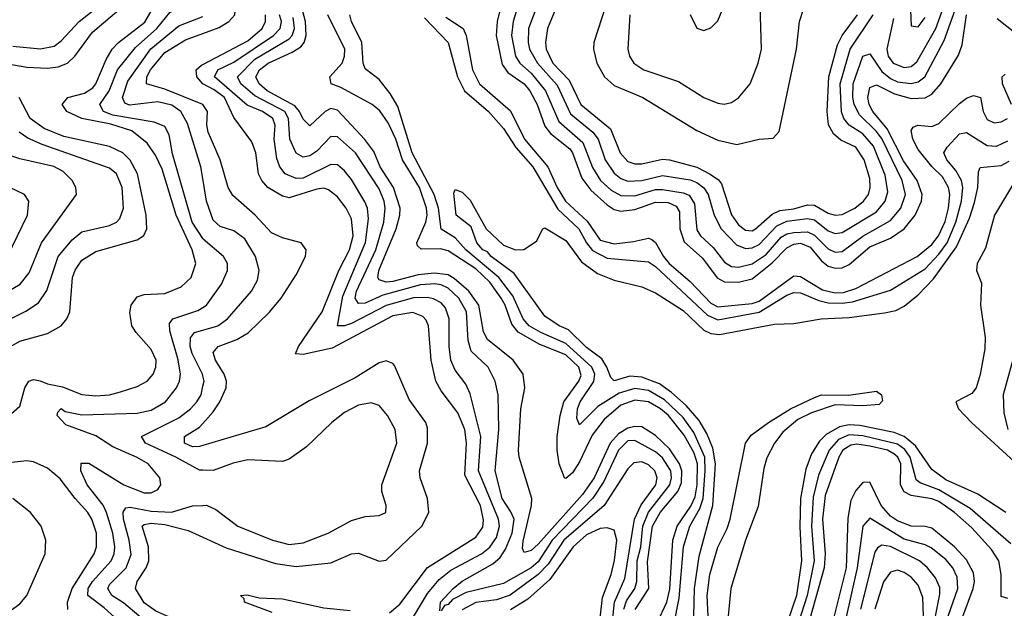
# Model space of a CAD drawing. Header units: inches. Extents: x 884549 to 1028252, y 526810 to 653624.
# Tile 742 of 1056: x 999470 to 1002319, y 587332 to 589036. Entities that reach past the tile are written whole.
import ezdxf

# ---------------------------------------------------------------- set-up
doc = ezdxf.new("R2010")
doc.units = ezdxf.units.IN
doc.header["$MEASUREMENT"] = 0
doc.layers.add('A9598', color=7, linetype='Continuous')
doc.layers.add('B0508', color=7, linetype='Continuous')

msp = doc.modelspace()

# ---------------------------------------------------------------- linework, layer by layer
at = {"layer": 'A9598', "color": 5}
for points, elevation in [([(1000000, 588402.6), (999969, 588450), (999912.5, 588647.5), (999902.8, 588702.8), (999890, 588726.8), (999859.3, 588739.3), (999738.9, 588758.9), (999712.6, 588770), (999701.8, 588790), (999728.3, 588830), (999752.9, 588890), (999805, 588955), (999866.7, 589010), (999904, 589056), (999971.9, 589088.1), (999992.8, 589107.2), (999998.7, 589121.3), (1000000, 589136.6)], 2060), ([(999413.1, 587866.9), (999470, 587917.2), (999484.3, 587970), (999495.9, 587990), (999510, 587994.9), (999529.2, 587990.8), (999550, 587981.9), (999593.6, 587973.5), (999650, 587950.8), (999690, 587947), (999730, 587950.1), (999761.4, 587958.6), (999810, 587973.8), (999838.7, 587990), (999856.1, 588010), (999864.1, 588030), (999864.6, 588050), (999850, 588081), (999806.5, 588130), (999794.6, 588150), (999788.5, 588188.5), (999792.7, 588210), (999810, 588233.7), (999830, 588240.1), (999890, 588243.3), (999937.3, 588262.7), (999965.9, 588290), (999979.5, 588330), (999969.1, 588370), (999922.3, 588470), (999882.6, 588602.6), (999863.1, 588643.1), (999838.3, 588678.3), (999794.3, 588714.3), (999733.3, 588733.3), (999649.9, 588750), (999606.2, 588770), (999592.9, 588790), (999609.1, 588810), (999657.2, 588822.8), (999681.3, 588838.7), (999690.4, 588850), (999720.1, 588919.9), (999737.7, 588950), (999755.9, 588970), (999831.8, 589028.2), (999867.6, 589090)], 2080), ([(999450, 588958.5), (999530, 588951.5), (999570, 588959.4), (999590, 588974.6), (999642.2, 589030), (999718.2, 589090)], 2140), ([(999390, 588915.2), (999490, 588897.8), (999550, 588895.2), (999581.3, 588898.7), (999608.2, 588910), (999629.6, 588930.4), (999680.2, 588999.8), (999763.1, 589070)], 2120), ([(1000000, 588576.2), (999994.4, 588610), (999955.6, 588735.6), (999936.6, 588770), (999910, 588788), (999870, 588797.7), (999787.8, 588787.8), (999773.7, 588793.7), (999767.5, 588810), (999782.5, 588857.5), (999849.1, 588950.9), (999930, 589017.8), (1000000, 589044.9)], 2040), ([(1000000.1, 588790), (999890, 588834.8), (999836.7, 588850), (999838, 588870), (999848.5, 588890), (999890, 588940.2), (999950, 588977), (1000000, 588995.5)], 2020), ([(999999.9, 588849.9), (999982, 588870), (999981, 588890), (999996, 588904), (1000000, 588906.1)], 1980), ([(999410, 588072), (999470, 588105.5), (999550, 588127.9), (999589.8, 588150), (999605.9, 588170), (999614.7, 588190), (999622.7, 588290), (999630, 588310.8), (999650, 588339.4), (999690, 588364.4), (999810, 588398.6), (999829.3, 588410.7), (999838, 588430), (999836.3, 588470), (999811, 588590), (999790, 588628.7), (999768.7, 588650), (999730, 588668.5), (999597.7, 588697.7), (999540.9, 588720.9), (999499.8, 588750), (999468.6, 588810)], 2120), ([(999380.4, 588139.6), (999487.4, 588192.6), (999523.8, 588216.2), (999548.3, 588251.7), (999581.5, 588350), (999621.5, 588398.5), (999650, 588421.9), (999730, 588440.5), (999750.2, 588449.8), (999759.5, 588460.5), (999769.9, 588490.1), (999766.1, 588550), (999750.3, 588590), (999730, 588606.4), (999534.7, 588674.7), (999493.2, 588693.2), (999468.6, 588710)], 2140), ([(999369.2, 588210.8), (999471, 588270), (999496.9, 588303.1), (999532.6, 588390), (999634.6, 588530), (999632.6, 588550), (999621.3, 588570), (999596, 588596), (999568.8, 588611.2), (999470, 588632.5), (999427.2, 588647.2)], 2160), ([(999434.9, 588350), (999492, 588470), (999496.5, 588510), (999483.5, 588530), (999357.7, 588590)], 2180), ([(999784.6, 587270), (999714.2, 587334.2), (999667.4, 587370), (999667.7, 587390), (999680.1, 587410), (999734.7, 587470), (999743.3, 587490), (999745.5, 587510), (999738.9, 587550), (999721, 587610), (999711.3, 587631.3), (999665.4, 587690), (999647.1, 587730), (999647.4, 587752.6), (999670, 587752.3), (999771.1, 587690), (999830, 587666.9), (999850, 587666.6), (999870, 587676.2), (999878.4, 587690), (999875.2, 587710), (999841.4, 587750), (999810, 587769), (999739.8, 587799.8), (999690, 587831.1), (999603.7, 587863.7), (999578, 587890), (999580.2, 587899.8), (999589.9, 587910.1), (999601.8, 587901.8), (999650, 587892), (999810, 587897), (999850, 587905.7), (999891.9, 587930), (999924.1, 587970), (999932.7, 587990), (999934.8, 588010), (999928.9, 588051.1), (999904.6, 588135.4), (999903.7, 588156.3), (999913, 588170), (999985.8, 588194.3), (1000000, 588202.6)], 2060), ([(1000000, 588005.4), (999999, 588010), (999968.7, 588070), (999963.4, 588090), (999964.6, 588115.4), (999976.1, 588130), (1000000, 588137.1)], 2040), ([(1000000, 587732.1), (999990, 587732.5), (999921.9, 587770), (999833.7, 587810), (999822, 587830), (999930, 587883.7), (999964.5, 587910), (999982.3, 587930), (999994.6, 587950), (1000000, 587975)], 2040), ([(1000000, 587803.3), (999990, 587800.3), (999970, 587799.6), (999946.5, 587810), (999946.5, 587830), (999990, 587856.2), (1000000, 587867.3)], 2020), ([(999609.4, 587329.4), (999608, 587350), (999621.4, 587390), (999685, 587490), (999692.3, 587510), (999691.7, 587550), (999678.9, 587590), (999667.3, 587610), (999629.9, 587650), (999587.1, 587707.1), (999550, 587738.1), (999510, 587756.4), (999490, 587759.4), (999410, 587750.3)], 2080), ([(999392.8, 587290), (999470, 587345.4), (999490.3, 587370), (999543.1, 587490), (999545.5, 587530), (999532.2, 587570), (999501.1, 587610), (999449.8, 587650)], 2120), ([(1000000, 587224.3), (999970, 587221.2), (999950, 587225.4), (999834.2, 587294.2), (999770, 587348.7), (999736.6, 587370), (999725.1, 587390), (999730, 587401.6), (999778.2, 587450), (999792.1, 587487.9), (999786.5, 587530), (999770.2, 587590), (999769, 587611), (999777.2, 587622.8), (999790, 587625.4), (999850, 587613.3), (999909.2, 587610.8), (999970, 587629.2), (1000000, 587630.4)], 2040), ([(1000000, 587275.2), (999990, 587275.4), (999910, 587303.6), (999863.9, 587323.9), (999830, 587347.9), (999805.3, 587390), (999809.6, 587410), (999836, 587450), (999843.1, 587470), (999842.3, 587510), (999824.6, 587570), (999830, 587574.8), (999850, 587578.6), (999890, 587575.4), (999957.8, 587557.8), (1000000, 587538.4)], 2020)]:
    msp.add_lwpolyline(points, dxfattribs=dict(at, elevation=elevation))
at = {"layer": 'B0508', "color": 5}
for points, elevation in [([(1000000, 588995.5), (1000047, 589013), (1000075.2, 589030), (1000092.3, 589050), (1000094.1, 589070), (1000073.7, 589130), (1000073.5, 589150), (1000082.5, 589190), (1000081.3, 589210), (1000061.9, 589270), (1000042.4, 589390), (1000042.8, 589410), (1000060.3, 589470), (1000065.6, 589510), (1000058.3, 589530), (1000030, 589555.2), (1000007, 589586.9), (1000000, 589607.3)], 2020), ([(1000921.7, 589110), (1000897.9, 589030), (1000893.1, 588990), (1000904.5, 588930), (1000917.1, 588910), (1000950, 588881), (1000991.2, 588830), (1001030, 588740.6), (1001099.7, 588679.8), (1001127.9, 588607.9), (1001151.2, 588570), (1001182, 588542), (1001210, 588527.3), (1001250, 588526.3), (1001310, 588543.9), (1001330, 588544.5), (1001390, 588534.9), (1001407.8, 588527.8), (1001423, 588503), (1001430, 588427.1), (1001440.4, 588410), (1001476.7, 588376.7), (1001510, 588334.2), (1001530, 588321.8), (1001550, 588319.2), (1001590, 588329.2), (1001630, 588356.6), (1001674.1, 588405.9), (1001690, 588416.2), (1001710, 588420.2), (1001750, 588421.9), (1001770, 588412.3), (1001810, 588372.2), (1001830, 588362.6), (1001850, 588365.3), (1001910, 588409.6), (1001990, 588455), (1002019.9, 588490), (1002033.2, 588530), (1002024, 588570), (1001965.5, 588690), (1001950, 588711.7), (1001900.1, 588760.1), (1001884.6, 588790), (1001880.7, 588810), (1001882.2, 588850), (1001910, 588930), (1001930, 588936.4), (1001965.4, 588885.4), (1001990, 588865.2), (1002010, 588855.5), (1002050, 588850.8), (1002070, 588855.5), (1002089.6, 588870.4), (1002145, 588975), (1002182.4, 589077.6)], 1940), ([(1000980.1, 589110), (1000942.6, 589010), (1000941.2, 588970), (1000945, 588950), (1000968.7, 588910), (1001025.7, 588845.7), (1001063.6, 588763.6), (1001128.8, 588710), (1001144.3, 588690), (1001164.2, 588630), (1001190, 588591.4), (1001210, 588576.1), (1001230, 588568.4), (1001270, 588570.5), (1001330, 588584.8), (1001410, 588572.6), (1001430, 588564.3), (1001449.4, 588549.4), (1001462.3, 588530), (1001479.3, 588470), (1001500.2, 588430), (1001544.1, 588384.1), (1001570, 588373.5), (1001590, 588375.6), (1001610, 588385.3), (1001660.8, 588439.2), (1001690, 588452.6), (1001750, 588460.5), (1001770, 588456.7), (1001810, 588424.4), (1001830, 588417.2), (1001850, 588419.5), (1001950, 588479.9), (1001974.4, 588510), (1001982.3, 588537.7), (1001974.5, 588585.5), (1001941.1, 588670), (1001910, 588705.1), (1001870, 588730.6), (1001855, 588750), (1001848.7, 588768.7), (1001844.7, 588850), (1001873, 588950), (1001940.1, 589050)], 1960), ([(1001041.6, 589118.4), (1000997.2, 589010), (1000991.8, 588970), (1000993.9, 588950), (1001013.1, 588910), (1001060.5, 588860.5), (1001094.2, 588790), (1001179.5, 588719.5), (1001207.5, 588650), (1001230, 588625.7), (1001250, 588618.5), (1001270, 588618.2), (1001330, 588631.9), (1001350, 588630.3), (1001430, 588608.5), (1001468.5, 588588.5), (1001492.3, 588572.3), (1001500.9, 588560.9), (1001530, 588470.7), (1001550, 588442.3), (1001570, 588426.5), (1001590, 588425.1), (1001599.4, 588430), (1001647.1, 588472.9), (1001670, 588483.4), (1001710, 588488.6), (1001750, 588500.1), (1001770, 588499.1), (1001810, 588476), (1001830, 588469.8), (1001850, 588471.7), (1001887.1, 588490), (1001912.1, 588510), (1001925.9, 588530), (1001931.6, 588550), (1001930, 588576), (1001913.7, 588630), (1001890, 588666.8), (1001846.7, 588686.7), (1001825, 588705), (1001810.9, 588731), (1001806.7, 588770), (1001811.3, 588870), (1001836.9, 588963.1), (1001849.8, 588990.2), (1001894.4, 589050)], 1980), ([(1001176.5, 589110), (1001131.9, 588970), (1001130.5, 588950), (1001140.6, 588910), (1001162.5, 588870), (1001190, 588845.5), (1001273.7, 588810), (1001430, 588715.4), (1001490, 588686.6), (1001545.4, 588674.6), (1001610, 588689.5), (1001650, 588692.9), (1001668.3, 588711.7), (1001717.7, 588950), (1001726.3, 589030), (1001751.3, 589108.7)], 2020), ([(1001235.2, 589050), (1001229.6, 588950), (1001234.5, 588930), (1001247.3, 588910), (1001276.2, 588890), (1001376.6, 588856.6), (1001450, 588810.8), (1001490, 588794), (1001508.8, 588791.2), (1001530, 588795.9), (1001550, 588809.2), (1001583.7, 588850), (1001607.5, 588910), (1001617, 588950), (1001612.3, 589110)], 2040), ([(1001998.8, 589038.8), (1001979.9, 588950), (1001983.7, 588930), (1001997.9, 588910), (1002030, 588897), (1002050, 588900.1), (1002066.7, 588913.3), (1002121.2, 589010), (1002155.1, 589104.9)], 1960), ([(1002045.6, 589110), (1002050, 589017.3), (1002070, 589015.2), (1002090, 589041.7)], 1980), ([(1000865.9, 589090), (1000852, 589030), (1000848.4, 588990), (1000866.3, 588906.3), (1000882.8, 588882.8), (1000930, 588850.3), (1000946.4, 588830), (1000967.9, 588790), (1000990, 588727.4), (1001006.2, 588706.2), (1001061.6, 588661.6), (1001069.9, 588649.9), (1001096.9, 588576.9), (1001122.7, 588542.7), (1001170, 588500.1), (1001190, 588486.7), (1001210, 588481.8), (1001250, 588486.8), (1001310, 588507.8), (1001346.6, 588506.6), (1001370, 588495.8), (1001379.3, 588479.3), (1001380.6, 588430), (1001392.6, 588392.6), (1001445.8, 588345.8), (1001488.8, 588288.8), (1001510, 588276.6), (1001550, 588275.8), (1001590, 588285.4), (1001648, 588332), (1001690, 588375.8), (1001710, 588386.3), (1001730, 588388.9), (1001757.1, 588377.1), (1001790, 588338.3), (1001810, 588322.7), (1001830, 588316.3), (1001850, 588317.9), (1001870, 588327.6), (1001930, 588378.8), (1001990, 588403.1), (1002029.9, 588430), (1002061.9, 588470), (1002079.6, 588510), (1002081.4, 588530), (1002067.3, 588570), (1002027.4, 588627.4), (1001980.2, 588720.2), (1001938.7, 588770), (1001928.1, 588790), (1001924.5, 588810), (1001930, 588839.4), (1001950, 588846.7), (1002001.2, 588821.2), (1002050, 588807.7), (1002090, 588809.6), (1002110, 588820.3), (1002136, 588850), (1002186.9, 588933.1), (1002197.1, 588962.9), (1002209.6, 589050)], 1920), ([(1000000, 588906.1), (1000130, 588974.8), (1000171.2, 589010), (1000181.3, 589030), (1000180.9, 589050)], 1980), ([(1000610, 587307.9), (1000650, 587375.7), (1000683.9, 587416.1), (1000717.6, 587442.4), (1000806.1, 587490), (1000830.8, 587509.2), (1000850, 587537.8), (1000858.4, 587570), (1000855.1, 587590), (1000797.4, 587730), (1000804.7, 587830), (1000773.2, 587953.2), (1000760.7, 587980.7), (1000730, 588021.6), (1000717.8, 588050), (1000712.3, 588090), (1000712.6, 588170), (1000701.9, 588201.9), (1000690, 588216.1), (1000667.9, 588227.9), (1000650, 588232.2), (1000610, 588230.7), (1000530, 588208.2), (1000430, 588156.6), (1000409.6, 588149.6), (1000389.9, 588149.9), (1000404.6, 588235.4), (1000470.7, 588390.7), (1000479.7, 588459.7), (1000476.4, 588490), (1000468.9, 588508.9), (1000430, 588572.7), (1000410, 588598.7), (1000390, 588615.2), (1000370, 588616.5), (1000290, 588577.4), (1000270, 588576.4), (1000238.6, 588590), (1000222.5, 588610), (1000213.6, 588633.6), (1000206.4, 588690), (1000209.4, 588730), (1000202.5, 588750), (1000172.3, 588770), (1000128.5, 588788.5), (1000033.9, 588870), (1000043, 588890), (1000090, 588912.6), (1000204.6, 588990), (1000223.8, 589010), (1000227.5, 589030), (1000222.2, 589050)], 1960), ([(1001250.9, 587329.1), (1001290.7, 587390), (1001286.7, 587466.7), (1001301.3, 587570), (1001323.1, 587610), (1001374.6, 587670), (1001384.7, 587695.3), (1001386, 587730), (1001379.1, 587750), (1001350, 587794), (1001310, 587832.7), (1001270, 587857.1), (1001250, 587858.5), (1001230, 587853.9), (1001202.9, 587837.1), (1001178.7, 587810), (1001132, 587710), (1001098.2, 587661.8), (1000970, 587518.1), (1000950, 587499.4), (1000930, 587493.8), (1000925.1, 587505.1), (1000926.8, 587526.8), (1000951.4, 587630), (1000951.7, 587650), (1000915.8, 587770), (1000913.5, 587790), (1000920.3, 587910), (1000931.8, 587970), (1000927.1, 588010), (1000897.7, 588050), (1000823.9, 588110), (1000812.3, 588132.3), (1000799.1, 588210), (1000769.7, 588250), (1000726.8, 588286.8), (1000710, 588296.9), (1000670, 588302.5), (1000623, 588297), (1000550, 588278.3), (1000530, 588276.2), (1000510, 588283.1), (1000506.5, 588290), (1000508.9, 588310), (1000559, 588430), (1000570.4, 588470), (1000570.8, 588490), (1000551.5, 588550), (1000513.5, 588610), (1000494.4, 588654.4), (1000469, 588689), (1000390, 588774.1), (1000370, 588778.4), (1000354, 588770), (1000310, 588728.2), (1000290, 588748.2), (1000280, 588770), (1000266.2, 588786.2), (1000186.3, 588830), (1000163.3, 588850), (1000153.7, 588870), (1000163.5, 588890), (1000188.9, 588910), (1000258.8, 588941.2), (1000283.2, 588956.8), (1000293.5, 588970), (1000298.8, 588990), (1000296.7, 589030), (1000286.5, 589070)], 1920), ([(1001314.8, 587290), (1001342.3, 587350), (1001351.7, 587388.3), (1001360.2, 587530), (1001372.4, 587570), (1001412.1, 587627.9), (1001425, 587655), (1001430.5, 587689.5), (1001431.3, 587750), (1001421.6, 587781.6), (1001393, 587833), (1001347.2, 587890), (1001324.6, 587910), (1001290, 587929.4), (1001250, 587934.6), (1001210, 587920.1), (1001161.6, 587878.4), (1001126.7, 587833.3), (1001090, 587756.3), (1001070, 587724.5), (1001050, 587707.7), (1001046.5, 587710), (1001030.8, 587750.8), (1001025.2, 587790), (1001025.7, 587830), (1001033.9, 587890), (1001045, 587930), (1001088.4, 587990), (1001094.4, 588005.6), (1001088.1, 588030), (1001050, 588065.7), (1000975.6, 588095.6), (1000912, 588131.9), (1000894.2, 588154.2), (1000874.5, 588210), (1000863.1, 588230), (1000830, 588276.4), (1000790, 588314.4), (1000710, 588367), (1000687.7, 588372.3), (1000631.5, 588371.5), (1000621.2, 588381.2), (1000619.1, 588390), (1000645.2, 588450), (1000649, 588470), (1000646.7, 588490), (1000626.5, 588550), (1000577.6, 588630), (1000558.4, 588690), (1000536.7, 588736.7), (1000512.3, 588772.3), (1000490.1, 588790.1), (1000399.7, 588839.7), (1000371.5, 588850), (1000367.2, 588870), (1000403, 588910), (1000410.2, 588930), (1000410.7, 588950), (1000361.9, 589050)], 1880), ([(1001348.4, 587210), (1001378.5, 587361.5), (1001391.4, 587510), (1001409.4, 587570), (1001438.5, 587621.5), (1001447.6, 587650), (1001454, 587730), (1001452.5, 587770), (1001420.8, 587840.8), (1001390, 587884.6), (1001335.9, 587935.9), (1001290, 587962.2), (1001250, 587968.9), (1001204.6, 587955.4), (1001143.4, 587916.5), (1001090, 587862.9), (1001082.3, 587882.3), (1001084.6, 587910), (1001091.6, 587930), (1001131.2, 587988.8), (1001134.7, 588010), (1001126, 588030), (1001050, 588098.6), (1000978.3, 588130), (1000944.1, 588150), (1000926.6, 588170), (1000896.6, 588236.6), (1000856.4, 588290), (1000761.4, 588370), (1000730, 588404.3), (1000689.7, 588429.7), (1000682.1, 588490), (1000669.6, 588530), (1000606, 588650), (1000564.2, 588784.2), (1000541.8, 588821.8), (1000510, 588862.6), (1000470, 588893.5), (1000463.8, 588910), (1000460.4, 588970), (1000430.5, 589030), (1000425.5, 589050)], 1860), ([(1000703.3, 589043.3), (1000752.9, 589010), (1000761.8, 588990), (1000780.2, 588890), (1000801, 588850), (1000890, 588772.3), (1000930.4, 588690), (1000998.6, 588610), (1001025.6, 588550), (1001049.5, 588510), (1001112.4, 588452.4), (1001150, 588398.1), (1001190, 588387.5), (1001246.6, 588393.4), (1001290, 588403.6), (1001299.2, 588399.2), (1001310, 588391.1), (1001333, 588350), (1001349.9, 588329.9), (1001410, 588278.2), (1001470, 588215.4), (1001490, 588205), (1001590, 588214.5), (1001610, 588221), (1001710, 588294.6), (1001730, 588292.4), (1001793.7, 588253.7), (1001830, 588245.2), (1001853.8, 588246.2), (1001890, 588258), (1002066.9, 588350), (1002110, 588385.2), (1002129.2, 588410), (1002148.2, 588451.8), (1002158.3, 588490), (1002161.7, 588530), (1002158.2, 588550), (1002140.5, 588580.5), (1002110, 588610.4), (1002070, 588660.4), (1002054.3, 588690), (1002050, 588715.2), (1002055.9, 588724.1), (1002068.7, 588730), (1002110, 588726.7), (1002130, 588735), (1002190, 588792.7), (1002210, 588808.9), (1002230, 588816.5), (1002250.1, 588810), (1002258.2, 588770), (1002270, 588747), (1002290, 588736.9), (1002310, 588739.7), (1002329.1, 588750)], 1880), ([(1001410.3, 589050.3), (1001430, 589010.6), (1001450, 589004.4), (1001470, 589012.2), (1001490, 589032.2), (1001505.5, 589070)], 2060), ([(1000685.5, 587325.5), (1000688.1, 587350), (1000724.1, 587390), (1000750, 587411.4), (1000838.9, 587461.1), (1000860.1, 587479.9), (1000876.2, 587503.8), (1000895.3, 587550), (1000900.6, 587590), (1000891.7, 587611.7), (1000866, 587650), (1000845.8, 587730), (1000856.5, 587850), (1000854.7, 587950), (1000845.8, 587990), (1000826, 588030), (1000776, 588076), (1000767.3, 588107.3), (1000763, 588190), (1000741, 588230), (1000710, 588259.1), (1000690, 588268.7), (1000671.4, 588271.4), (1000630, 588268.5), (1000521.2, 588238.8), (1000470, 588215.5), (1000450, 588214.2), (1000440.9, 588230), (1000444.8, 588250), (1000500.3, 588370), (1000524.1, 588450), (1000528, 588490), (1000524.8, 588510), (1000510, 588546.1), (1000441.6, 588650), (1000390, 588696.7), (1000370, 588697.8), (1000330, 588655.2), (1000310, 588641.3), (1000290, 588638), (1000270, 588649.5), (1000252, 588690), (1000247.9, 588750), (1000236.7, 588770), (1000150, 588815), (1000109.7, 588850), (1000100.6, 588870), (1000150, 588921), (1000250, 588980.2), (1000258.5, 588990), (1000265.2, 589010), (1000261.7, 589041.7)], 1940), ([(1000640.9, 589040.9), (1000709.6, 588969.6), (1000736.5, 588870), (1000757.4, 588830), (1000826.7, 588770), (1000870, 588720.3), (1000905.7, 588665.7), (1000954.8, 588610), (1001027.4, 588487.4), (1001088.3, 588430), (1001110, 588390), (1001127.8, 588367.8), (1001170, 588345.2), (1001290, 588334.6), (1001310, 588321.7), (1001460.4, 588180.4), (1001490, 588167.3), (1001610, 588189.3), (1001690, 588238.4), (1001710, 588246.3), (1001730, 588245.3), (1001782.6, 588222.6), (1001810, 588216.4), (1001850, 588214.9), (1001880.4, 588219.6), (1001990, 588253), (1002090, 588314.4), (1002130, 588356.9), (1002153.7, 588390), (1002179.1, 588450), (1002195.2, 588510), (1002199, 588550), (1002195.4, 588570), (1002179.4, 588599.4), (1002153.2, 588630), (1002144.6, 588650), (1002153.7, 588666.3), (1002190, 588705.5), (1002210, 588709.5), (1002270, 588671.5), (1002296.9, 588670), (1002330, 588685.2)], 1860), ([(1002298.9, 589038.9), (1002350, 588998.2)], 1920), ([(1002339.9, 588790), (1002314.2, 588850), (1002313.1, 588870), (1002321.9, 588878.1)], 1880), ([(1000540.2, 587319.8), (1000570, 587344.8), (1000650, 587450.1), (1000790, 587538.3), (1000810, 587567.5), (1000812.6, 587587.4), (1000803, 587630), (1000758.1, 587718.1), (1000763, 587810), (1000758.2, 587850), (1000738, 587898), (1000690, 587961.6), (1000674.3, 587990), (1000660.4, 588050), (1000652.8, 588150), (1000646.6, 588166.6), (1000636.9, 588176.9), (1000608, 588188), (1000550, 588178.4), (1000374.3, 588085.6), (1000290, 588066.4), (1000268.5, 588068.5), (1000276.4, 588090), (1000345.5, 588190), (1000393.5, 588310), (1000424.7, 588370), (1000435.2, 588410), (1000430, 588459.4), (1000414.4, 588490), (1000390, 588523.2), (1000363.6, 588543.6), (1000350, 588547.8), (1000330, 588545.4), (1000250, 588520.5), (1000230, 588524.8), (1000187.5, 588550), (1000170.3, 588570), (1000161.3, 588590), (1000153.5, 588650), (1000142, 588682), (1000090, 588752.3), (1000062.8, 588810), (1000032.8, 588832.8), (999999.9, 588849.9)], 1980), ([(1000000, 587867.3), (1000030, 587900.7), (1000049.3, 587930), (1000067.1, 587970), (1000068.1, 587990), (1000061.8, 588010), (1000036.5, 588050), (1000030, 588072.9), (1000044.5, 588090), (1000098, 588110), (1000130.7, 588129.3), (1000192.1, 588187.9), (1000226.3, 588230), (1000270, 588297.1), (1000296.9, 588350), (1000299, 588370), (1000284.7, 588390), (1000230, 588404.5), (1000198.9, 588418.9), (1000151.5, 588470), (1000086.5, 588526.5), (1000073.2, 588550), (1000050, 588629.9), (1000015.3, 588710), (1000011.4, 588731.4), (1000012.9, 588770), (1000000.1, 588790)], 2020), ([(1001421.1, 587310), (1001423, 587390), (1001436.3, 587483.7), (1001476.3, 587630), (1001483.3, 587750), (1001475.5, 587795.5), (1001458.3, 587838.3), (1001436.2, 587876.2), (1001398.9, 587918.9), (1001356.7, 587956.7), (1001321.5, 587981.5), (1001270, 588001.6), (1001236.1, 588003.9), (1001190, 587990.8), (1001180.2, 588000.2), (1001169.5, 588030), (1001154.2, 588054.2), (1001110, 588087.2), (1001058.2, 588138.2), (1001031.5, 588150), (1000990, 588177.6), (1000900.8, 588300.8), (1000834.7, 588350), (1000823.5, 588363.5), (1000810, 588369.7), (1000792.5, 588390), (1000776.5, 588436.5), (1000733.3, 588470), (1000726.6, 588533.4), (1000730, 588544), (1000750, 588536.5), (1000773.7, 588513.7), (1000820.3, 588430), (1000870, 588383.1), (1000904.7, 588370), (1000929.1, 588370.9), (1000965.2, 588394.8), (1000984, 588430), (1000990, 588433), (1001050, 588396.8), (1001095.3, 588335.3), (1001141.6, 588301.6), (1001190, 588282.1), (1001270, 588262.3), (1001310, 588245), (1001390, 588194.6), (1001450, 588137.3), (1001470, 588127.3), (1001495.3, 588124.7), (1001654.7, 588154.7), (1001710, 588156.3), (1001789.2, 588170), (1001870, 588174.2), (1001972.6, 588187.4), (1002005.8, 588194.2), (1002030, 588206.9), (1002070, 588239.3), (1002114.3, 588285.7), (1002181.2, 588378.8), (1002218.4, 588461.6), (1002233.1, 588506.9), (1002242.8, 588550), (1002244.3, 588595.7), (1002250, 588607.6), (1002310, 588613.9), (1002333.6, 588626.4)], 1840), ([(1000000, 588137.1), (1000043.2, 588150), (1000070.9, 588170), (1000140.7, 588250), (1000157.8, 588282.2), (1000163.2, 588310), (1000152.3, 588350), (1000121.7, 588401.7), (1000090, 588424.3), (1000050, 588437.3), (1000030, 588455.6), (1000010.8, 588510.8), (1000000, 588576.2)], 2040), ([(1002343, 588557), (1002290.8, 588470), (1002265.1, 588374.9), (1002240.9, 588330), (1002239.3, 588310), (1002253.2, 588273.1), (1002250.5, 588210), (1002263.6, 588116.4), (1002263.4, 588083.4), (1002250, 588009.4), (1002238.1, 587970), (1002225.7, 587954.3), (1002179.6, 587930), (1002187.3, 587910), (1002224.2, 587870), (1002405, 587705)], 1840), ([(1000000, 588202.6), (1000010.9, 588209.1), (1000054, 588270), (1000071.4, 588310), (1000070.9, 588330), (1000059.4, 588350), (1000001, 588401), (1000000, 588402.6)], 2060), ([(1000000, 587538.4), (1000067.3, 587507.3), (1000210, 587462.3), (1000270, 587453.9), (1000370, 587464.2), (1000430, 587490.1), (1000450, 587492), (1000510, 587468.9), (1000530, 587471.4), (1000633.5, 587570), (1000653.7, 587610), (1000649.9, 587649.9), (1000628.5, 587710), (1000627.1, 587730), (1000649.9, 587810), (1000650, 587854), (1000644.9, 587870), (1000597.1, 587937.1), (1000554.7, 588034.7), (1000550, 588041.1), (1000530, 588048.9), (1000510, 588042.8), (1000441, 587999), (1000307.7, 587932.3), (1000182.4, 587857.7), (1000000, 587803.3)], 2020), ([(1002344.6, 588055.4), (1002316.2, 587950), (1002317.6, 587897.7), (1002329.6, 587850)], 1860), ([(1000000, 587975), (1000003.3, 587990), (1000000, 588005.4)], 2040), ([(1001462.2, 587310), (1001459.4, 587370), (1001466.7, 587430), (1001490, 587509.3), (1001517, 587563), (1001525.6, 587590), (1001570.6, 587810), (1001586.9, 587833.1), (1001637.2, 587870), (1001701.1, 587910), (1001770, 587942.6), (1001790, 587950.1), (1001868.8, 587948.8), (1001950, 587961.1), (1001963.6, 587950), (1001967.2, 587932.8), (1001957.4, 587922.6), (1001910, 587918.3), (1001830, 587921.5), (1001761.8, 587898.2), (1001721.6, 587878.4), (1001678.1, 587841.9), (1001654.5, 587810), (1001632.5, 587767.5), (1001623.1, 587736.9), (1001606.6, 587626.6), (1001570.1, 587530), (1001528.1, 587390), (1001518.3, 587290)], 1820), ([(1000000, 587630.4), (1000010, 587630.9), (1000037.9, 587617.9), (1000101.2, 587570), (1000201.2, 587530), (1000250, 587517.4), (1000290, 587522.1), (1000362.4, 587550), (1000430, 587586.6), (1000470, 587597.7), (1000510, 587601.3), (1000529.5, 587610), (1000530.9, 587630), (1000518, 587670), (1000518, 587690), (1000561, 587810), (1000556.9, 587850), (1000534.2, 587890), (1000510, 587919.1), (1000487.4, 587927.4), (1000450, 587920.6), (1000410, 587899.4), (1000372.9, 587870), (1000300.2, 587799.8), (1000250, 587764.1), (1000230, 587757.6), (1000130, 587762.5), (1000087.5, 587752.5), (1000030, 587731), (1000000, 587732.1)], 2040), ([(1002323.8, 587610), (1002242.6, 587662.6), (1002150, 587704.2), (1002110, 587733.8), (1002062.4, 587802.4), (1002029.3, 587829.3), (1002000.7, 587840.7), (1001901.6, 587861.6), (1001870, 587863.7), (1001842, 587858), (1001804.2, 587835.8), (1001784.4, 587815.6), (1001761, 587779), (1001744.8, 587735.2), (1001729.8, 587650), (1001727.8, 587567.8), (1001732.4, 587470), (1001717.6, 587370), (1001690.8, 587290)], 1840), ([(1001217.9, 587330), (1001226.2, 587353.8), (1001250, 587390), (1001256.1, 587410), (1001257.3, 587470), (1001267, 587510), (1001273.4, 587570), (1001289.6, 587610.4), (1001351.2, 587690), (1001356.4, 587710), (1001354.1, 587730), (1001330, 587768), (1001310, 587784.9), (1001250, 587818.1), (1001230, 587817), (1001202.4, 587790), (1001160.5, 587699.5), (1001129, 587651), (1001010.8, 587530), (1000970, 587466.7), (1000950, 587449.8), (1000870, 587403.9), (1000761.9, 587378.1), (1000722.3, 587357.7), (1000710, 587343.5), (1000699, 587341), (1000690, 587325.3)], 1940), ([(1002338.6, 587518.6), (1002220.9, 587620.9), (1002130, 587675.6), (1002075.5, 587695.5), (1002063.9, 587703.9), (1002046.7, 587770), (1002031.7, 587791.7), (1002010, 587807.5), (1001910, 587831.2), (1001870, 587834.3), (1001839.3, 587820.7), (1001812.7, 587790), (1001782, 587718), (1001765.9, 587654.1), (1001761.2, 587570), (1001768.9, 587470), (1001749.2, 587369.2), (1001715.2, 587264.8)], 1860), ([(1002330, 587360.9), (1002310, 587366.4), (1002310.8, 587430), (1002303.4, 587470), (1002282.8, 587502.8), (1002225.1, 587565.1), (1002174.8, 587610), (1002130, 587641.2), (1002110, 587649.2), (1002050, 587658.7), (1002029.3, 587669.3), (1002019.1, 587690), (1002019.6, 587750), (1002011.5, 587770), (1001999.8, 587779.8), (1001981.8, 587790), (1001930, 587802), (1001892.6, 587807.4), (1001875.2, 587804.8), (1001852.5, 587790), (1001840.6, 587770), (1001800.7, 587659.3), (1001792.8, 587590), (1001801.2, 587490), (1001797.8, 587450), (1001730.3, 587209.7)], 1880), ([(1001180.2, 587250), (1001190.9, 587350), (1001221.1, 587418.9), (1001249.6, 587590), (1001268.6, 587631.4), (1001310.8, 587690), (1001314.6, 587710), (1001307.6, 587730), (1001290, 587747.4), (1001270, 587755.9), (1001246.9, 587753.1), (1001230, 587736.4), (1001161.8, 587630), (1001044.7, 587530), (1000999.5, 587460.5), (1000970.2, 587429.8), (1000889.3, 587370.7), (1000850, 587357.1), (1000790, 587348.8), (1000750, 587328.4)], 1960), ([(1002192.2, 587290), (1002229.5, 587390), (1002233, 587410), (1002230, 587434.9), (1002210, 587472.4), (1002175.4, 587510), (1002110, 587564.3), (1002090, 587569.4), (1002050, 587570), (1002010, 587585.3), (1001990, 587598.6), (1001963, 587630), (1001930, 587697.3), (1001910, 587696.7), (1001890, 587673.6), (1001875.6, 587644.4), (1001866.6, 587593.4), (1001861.3, 587450), (1001805.9, 587225.9)], 1920), ([(1002156.9, 587310), (1002184.5, 587390), (1002182.9, 587422.9), (1002170.8, 587450), (1002150, 587473.5), (1002107.5, 587507.5), (1002090, 587516.4), (1002030, 587532.1), (1001930, 587593.1), (1001910.3, 587569.7), (1001893.2, 587450), (1001844.8, 587230)], 1940), ([(1001145.8, 587270), (1001156.1, 587363.9), (1001181.6, 587430), (1001191.5, 587471.5), (1001198.2, 587530), (1001190, 587558.4), (1001170, 587564.9), (1001150, 587563.6), (1001110, 587545.1), (1001071.9, 587510), (1001004.5, 587415.5), (1000940.8, 587359.2), (1000890, 587328.1)], 1980), ([(1002120, 587310), (1002133, 587373), (1002132.6, 587392.6), (1002120.7, 587420.7), (1002097.6, 587450), (1002073.9, 587470), (1001990, 587511.4), (1001965.2, 587514.8), (1001952.1, 587507.9), (1001944.9, 587495.1), (1001903.2, 587330)], 1960), ([(1002088.2, 587230), (1002083.4, 587363.4), (1002070, 587399.4), (1002050, 587422.9), (1002030, 587436.2), (1002010, 587442.7), (1001990, 587437.4), (1001970, 587409.3), (1001945.1, 587330)], 1980), ([(1000200.1, 587320.1), (1000120.8, 587350), (1000119.4, 587359.4), (1000108.6, 587370), (1000128.5, 587371.5), (1000163, 587363), (1000230, 587360.2), (1000350, 587334), (1000426.6, 587326.6)], 1980)]:
    msp.add_lwpolyline(points, dxfattribs=dict(at, elevation=elevation))

doc.saveas('drawing.dxf')
